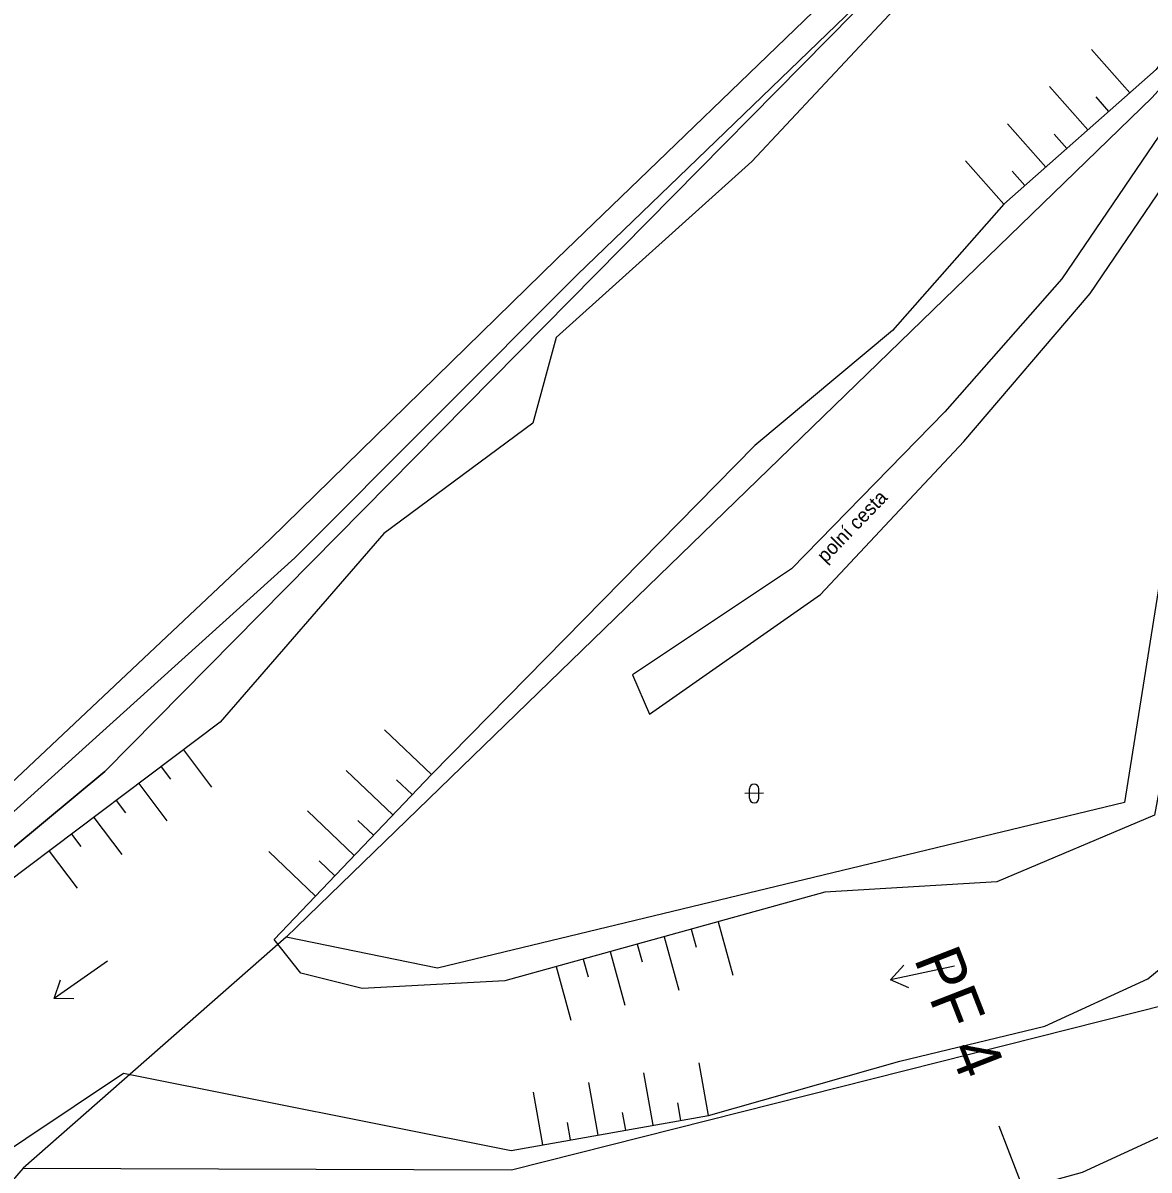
# Model space of a CAD drawing. Extents: x -555887 to -552101, y -1100251 to -1096546.
# Drawn here: x -554093.6 to -554033.3, y -1096750.8 to -1096689.4 of the extents above; entities that cross this region are included whole.
import ezdxf

# ---------------------------------------------------------------- set-up
doc = ezdxf.new("R2010")
doc.units = 0
for name, color, linetype in [('PARCELY_VHO', 7, 'Continuous'), ('POLYGONY_SITUACE_PF', 7, 'Continuous'), ('POLYGONY_SITUACE_PF_POPISY', 7, 'Continuous'), ('ZSST', 7, 'Continuous'), ('zájem', 7, 'Continuous')]:
    doc.layers.add(name, color=color, linetype=linetype)

msp = doc.modelspace()

# ---------------------------------------------------------------- linework, layer by layer
at = {"layer": 'PARCELY_VHO'}
msp.add_lwpolyline([(-554110.69, -1096747.36), (-554089.18, -1096729.49), (-554021.42, -1096660.84), (-554008.75, -1096645.87), (-553991.23, -1096625.03), (-553985.27, -1096613.98), (-553980.12, -1096613.41), (-553966.1, -1096613.96), (-553986.72, -1096641.59), (-554033.105, -1096693.409), (-554079.47, -1096738.35), (-554093.55, -1096750.72), (-554107.61, -1096766.97)], dxfattribs=at)
msp.add_lwpolyline([(-554071.37, -1096740.01), (-554079.47, -1096738.35), (-554093.55, -1096750.72), (-554067.4, -1096750.8), (-554032.29, -1096741.94), (-554023.02, -1096735.79), (-554017.97, -1096727.09), (-554014.98, -1096707), (-553996.44, -1096703.42), (-553985.88, -1096693.24), (-553958.79, -1096695.23), (-553940.56, -1096702.53), (-553941.94, -1096699.09), (-553940.67, -1096693.09), (-553958.4, -1096679.33), (-553997.72, -1096683.79), (-554005.38, -1096693.82), (-554022.8, -1096695.82), (-554030.28, -1096704.12), (-554034.58, -1096731.14)], close=True, dxfattribs=at)
at = {"layer": 'POLYGONY_SITUACE_PF'}
msp.add_line((-554041.317, -1096748.46), (-554038.414, -1096755.915), dxfattribs=at)
at = {"layer": 'ZSST'}
for p, q in [((-554034.305, -1096693.161), (-554036.356, -1096690.84)), ((-554036.553, -1096695.148), (-554038.604, -1096692.826)), ((-554035.429, -1096694.154), (-554036.112, -1096693.381)), ((-554038.802, -1096697.134), (-554040.853, -1096694.812)), ((-554037.678, -1096696.141), (-554038.36, -1096695.368)), ((-554041.05, -1096699.12), (-554043.101, -1096696.799)), ((-554039.926, -1096698.127), (-554040.609, -1096697.354)), ((-554071.69, -1096729.64), (-554074.193, -1096727.256)), ((-554084.965, -1096728.329), (-554083.466, -1096730.317)), ((-554086.163, -1096729.233), (-554085.664, -1096729.894)), ((-554073.759, -1096731.812), (-554076.262, -1096729.428)), ((-554087.36, -1096730.136), (-554085.861, -1096732.123)), ((-554072.725, -1096730.726), (-554073.558, -1096729.932)), ((-554053.913, -1096730.655), (-554054.913, -1096730.66)), ((-554054.662, -1096730.909), (-554054.664, -1096730.409)), ((-554054.162, -1096730.907), (-554054.164, -1096730.407)), ((-554088.558, -1096731.039), (-554088.059, -1096731.701)), ((-554089.756, -1096731.942), (-554088.257, -1096733.93)), ((-554075.828, -1096733.985), (-554078.331, -1096731.6)), ((-554074.794, -1096732.898), (-554075.627, -1096732.104)), ((-554090.953, -1096732.845), (-554090.454, -1096733.507)), ((-554092.151, -1096733.748), (-554090.652, -1096735.736)), ((-554077.897, -1096736.157), (-554080.401, -1096733.773)), ((-554076.863, -1096735.071), (-554077.696, -1096734.277)), ((-554056.338, -1096737.53), (-554055.547, -1096740.391)), ((-554057.784, -1096737.93), (-554057.52, -1096738.883)), ((-554060.675, -1096738.73), (-554060.412, -1096739.683)), ((-554059.23, -1096738.33), (-554058.438, -1096741.191)), ((-554062.121, -1096739.13), (-554061.329, -1096741.992)), ((-554089.028, -1096739.632), (-554091.892, -1096741.644)), ((-554065.012, -1096739.93), (-554064.221, -1096742.792)), ((-554063.567, -1096739.53), (-554063.303, -1096740.483)), ((-554047.113, -1096740.644), (-554046.396, -1096739.853)), ((-554043.693, -1096739.903), (-554047.113, -1096740.644)), ((-554091.892, -1096741.644), (-554091.537, -1096740.636)), ((-554046.133, -1096741.067), (-554047.113, -1096740.644)), ((-554090.824, -1096741.652), (-554091.892, -1096741.644)), ((-554059.814, -1096748.423), (-554060.312, -1096745.612)), ((-554056.86, -1096747.9), (-554057.358, -1096745.089)), ((-554062.768, -1096748.946), (-554063.266, -1096746.135)), ((-554065.722, -1096749.469), (-554066.22, -1096746.658)), ((-554058.337, -1096748.162), (-554058.503, -1096747.225)), ((-554061.291, -1096748.685), (-554061.457, -1096747.748)), ((-554064.245, -1096749.208), (-554064.411, -1096748.272))]:
    msp.add_line(p, q, dxfattribs=at)
for points in [[(-553974.65, -1096599.05), (-553968.37, -1096606.29), (-553966.24, -1096610.79), (-553966.72, -1096614.3), (-553968.98, -1096617.61), (-553973.92, -1096621.7), (-553977.01, -1096624.91), (-553982.13, -1096631.46), (-553988.23, -1096641.72), (-553995.65, -1096650.82), (-554002.68, -1096659.53), (-554013.36, -1096670.3), (-554027.87, -1096684.78), (-554032.9, -1096691.92), (-554041.05, -1096699.12), (-554047, -1096705.89), (-554054.37, -1096712.03), (-554071.69, -1096729.64)], [(-554033.94, -1096616.13), (-554019.7, -1096615.68), (-554008.44, -1096615.92), (-553999.47, -1096617.5), (-553992.56, -1096621), (-553998.3, -1096630.17), (-554001.93, -1096635.86), (-554012.41, -1096647.93), (-554034.27, -1096671.07), (-554048.8, -1096686.44), (-554064.97, -1096702.04), (-554080.32, -1096717.05), (-554100.36, -1096735.91), (-554118.04, -1096752.03), (-554139.18, -1096770.66), (-554158.37, -1096785.83), (-554170.29, -1096795.75)], [(-553994.69, -1096632.51), (-553999.94, -1096638.47), (-554007.1, -1096647.14), (-554018.02, -1096659.11), (-554026.93, -1096668.81), (-554036.73, -1096679.39), (-554047.18, -1096688.98), (-554054.53, -1096696.84), (-554065.01, -1096706.26), (-554066.26, -1096710.85), (-554074.23, -1096716.74), (-554082.99, -1096726.84), (-554094.5, -1096735.52), (-554104.33, -1096742.74), (-554112.34, -1096753.71), (-554121.28, -1096763.4), (-554135.55, -1096773.28), (-554146.41, -1096782.31), (-554157.06, -1096790.04), (-554164.85, -1096797.68), (-554174.97, -1096806.11), (-554182.37, -1096812.86), (-554188, -1096818.64)], [(-554099.76, -1096736.76), (-554079.01, -1096718.05), (-554063.88, -1096702.91), (-554047.54, -1096687.13), (-554033.42, -1096672.55), (-554011.5, -1096648.71), (-554000.95, -1096637.07)], [(-553999.26, -1096687.16), (-554004.47, -1096694.67), (-554010.28, -1096694.99), (-554022.25, -1096696.74), (-554027.39, -1096703.27), (-554029.96, -1096715.6), (-554032.98, -1096731.82), (-554041.42, -1096735.4), (-554050.63, -1096735.95), (-554067.76, -1096740.69), (-554075.39, -1096741.1), (-554078.68, -1096740.29), (-554080.11, -1096738.48), (-554071.69, -1096729.64)], [(-554022.33, -1096686.97), (-554028.37, -1096691.08), (-554031.23, -1096693.25), (-554037.94, -1096703.12), (-554044.21, -1096710.23), (-554052.41, -1096718.63), (-554060.92, -1096724.31), (-554060.02, -1096726.41), (-554050.86, -1096720.01), (-554043.19, -1096711.82), (-554036.43, -1096703.9), (-554030.2, -1096694.73), (-554027.06, -1096692.36), (-554021.66, -1096688.68)], [(-554088.18, -1096745.63), (-554067.42, -1096749.77), (-554056.86, -1096747.9), (-554046.61, -1096745), (-554038.86, -1096743.12), (-554033.33, -1096740.58), (-554025.35, -1096734), (-554020.64, -1096725.36), (-554019.31, -1096708.66), (-554015.52, -1096703.14), (-554003.19, -1096703.53), (-553996.04, -1096701.03), (-553987.78, -1096691.55), (-553979.26, -1096691.79), (-553975.95, -1096693.43), (-553968.43, -1096693.98), (-553959.83, -1096690.31), (-553954.47, -1096692.33), (-553947.98, -1096699.16), (-553938.2, -1096699.17)], [(-554009.12, -1096721.56), (-554015.18, -1096729.9), (-554024.59, -1096743.78), (-554029.87, -1096747.74), (-554036.85, -1096750.95), (-554054.31, -1096755.76), (-554076.78, -1096766.28), (-554100.4, -1096774.5), (-554109.57, -1096777.34), (-554130, -1096792.74), (-554141.88, -1096803.78), (-554155.75, -1096815.27)], [(-554184.86, -1096830.39), (-554169.31, -1096816.54), (-554152.93, -1096801.66), (-554146.23, -1096795.05), (-554137.85, -1096788.9), (-554131.58, -1096786.54), (-554125.65, -1096778.33), (-554121.66, -1096776.59), (-554107.61, -1096766.97), (-554096.06, -1096750.89), (-554088.18, -1096745.63)]]:
    msp.add_lwpolyline(points, dxfattribs=at)
for centre, start, end in [((-554054.414, -1096730.408), 0.28648, 180.28648), ((-554054.412, -1096730.908), 180.28648, 0.28648)]:
    msp.add_arc(centre, 0.25, start, end, dxfattribs=at)
at = {"layer": 'zájem'}
for points in [[(-553972.09, -1096891.8), (-553954.59, -1096711.31), (-553940.56, -1096702.53), (-553941.94, -1096699.09), (-553940.67, -1096693.09), (-553930.01, -1096689.96), (-553913.04, -1096676.61), (-553907.22, -1096657.99), (-553900.18, -1096624.72), (-553904.1, -1096616.61), (-553906.1, -1096627.16), (-553925.07, -1096615.99), (-553949.77, -1096614.6), (-553980.12, -1096613.41), (-553985.27, -1096613.98), (-553991.23, -1096625.03), (-554008.75, -1096645.87), (-554021.42, -1096660.84), (-554089.18, -1096729.49), (-554110.69, -1096747.36)], [(-554110.69, -1096747.36), (-554089.18, -1096729.49), (-554021.42, -1096660.84), (-554008.75, -1096645.87), (-553991.23, -1096625.03), (-553985.27, -1096613.98), (-553980.12, -1096613.41), (-553949.77, -1096614.6), (-553925.07, -1096615.99), (-553906.1, -1096627.16), (-553904.1, -1096616.61), (-553900.18, -1096624.72), (-553907.22, -1096657.99), (-553913.04, -1096676.61), (-553930.01, -1096689.96), (-553940.67, -1096693.09), (-553941.94, -1096699.09), (-553940.56, -1096702.53), (-553954.59, -1096711.31), (-553972.09, -1096891.8)]]:
    msp.add_lwpolyline(points, dxfattribs=at)

# ---------------------------------------------------------------- texts
at = {"layer": 'POLYGONY_SITUACE_PF_POPISY'}
msp.add_text('PF 4', height=2.5, rotation=291.27727, dxfattribs=at).set_placement((-554045.878, -1096739.504))
at = {"layer": 'ZSST'}
msp.add_text('polní cesta', height=0.75, rotation=45.95121, dxfattribs=at).set_placement((-554050.592, -1096718.364))

doc.saveas('drawing.dxf')
